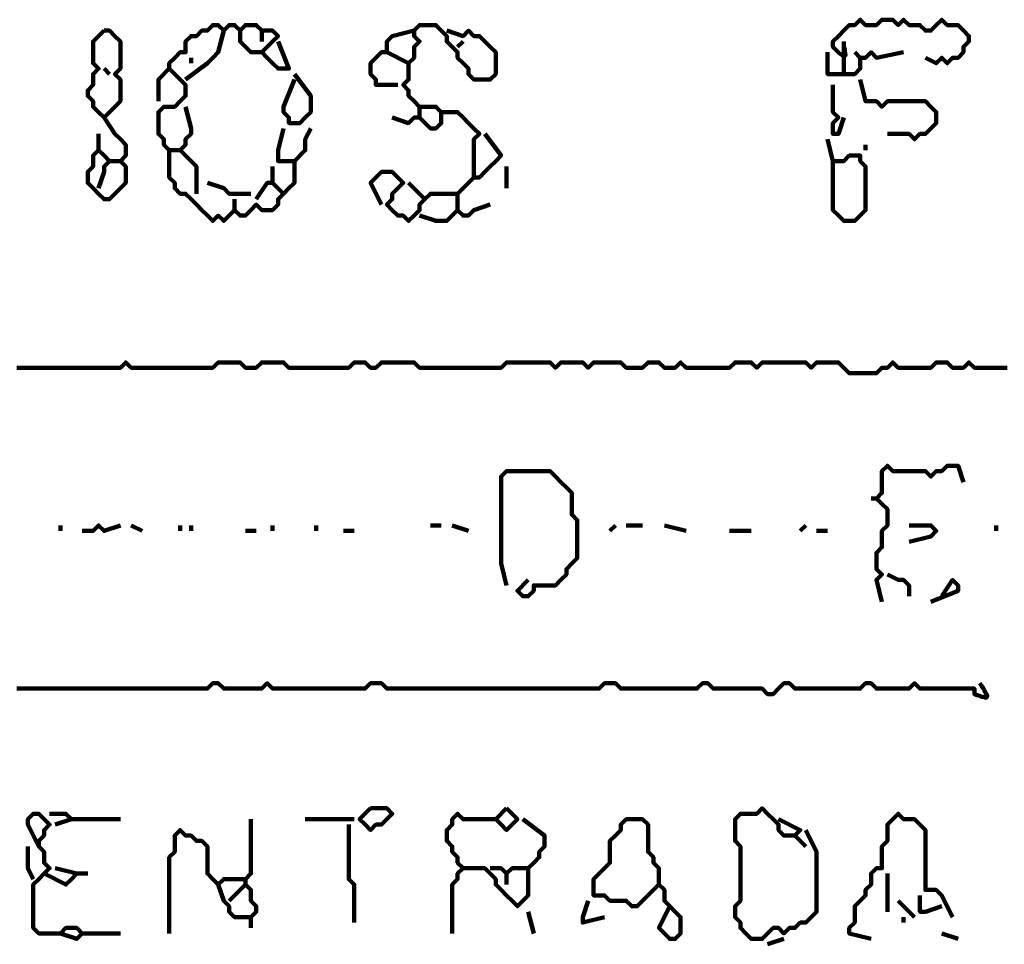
# Model space of a CAD drawing. Header units: metres. Extents: x 1959 to 4131, y 3282 to 4313.
# Tile 327 of 356: x 2430.58 to 2432.25, y 4306.71 to 4308.28. Entities that reach past the tile are written whole.
import ezdxf

# ---------------------------------------------------------------- set-up
doc = ezdxf.new("R2010")
doc.units = ezdxf.units.M
doc.layers.add('P', color=250, linetype='Continuous', lineweight=100)

msp = doc.modelspace()

# ---------------------------------------------------------------- linework, layer by layer
at = {"layer": 'P', "color": 0, "linetype": 'Continuous'}
for points in [[(2430.8632, 4308.1299), (2430.8725, 4308.093), (2430.8725, 4308.0838), (2430.8632, 4308.0746), (2430.8632, 4308.0653), (2430.854, 4308.0561), (2430.8448, 4308.0561), (2430.8356, 4308.0561), (2430.8263, 4308.0653), (2430.8263, 4308.0746), (2430.8171, 4308.0838), (2430.8171, 4308.093), (2430.8171, 4308.1023), (2430.8171, 4308.1115), (2430.8171, 4308.1207), (2430.8263, 4308.1299), (2430.8356, 4308.1299), (2430.8448, 4308.1299), (2430.854, 4308.1392), (2430.8632, 4308.1484), (2430.8632, 4308.1576), (2430.8632, 4308.1669), (2430.854, 4308.1761), (2430.8448, 4308.1853), (2430.8356, 4308.1946), (2430.8356, 4308.2038), (2430.8448, 4308.213), (2430.854, 4308.2223), (2430.8632, 4308.2223), (2430.8632, 4308.2315), (2430.8632, 4308.2407), (2430.8725, 4308.2499), (2430.8817, 4308.2499), (2430.8909, 4308.2592), (2430.9002, 4308.2592), (2430.9094, 4308.2684), (2430.9186, 4308.2684), (2430.9279, 4308.2592), (2430.9371, 4308.2684), (2430.9463, 4308.2684), (2430.9556, 4308.2592), (2430.9648, 4308.2684), (2430.974, 4308.2684), (2430.9832, 4308.2684), (2430.9925, 4308.2592), (2431.0017, 4308.2592), (2431.0109, 4308.2592), (2431.0202, 4308.2499), (2431.0109, 4308.2407), (2431.0017, 4308.2315), (2430.9925, 4308.2223), (2431.0017, 4308.213), (2431.0109, 4308.2038), (2431.0202, 4308.1946), (2431.0294, 4308.1946), (2431.0386, 4308.1946), (2431.0202, 4308.2407)], [(2431.3709, 4308.0838), (2431.3986, 4308.0469), (2431.3894, 4308.0376), (2431.3802, 4308.0284), (2431.3709, 4308.0192), (2431.3617, 4308.0099), (2431.3525, 4308.0099), (2431.3525, 4308.0192), (2431.3525, 4308.0284), (2431.3525, 4308.0376), (2431.3525, 4308.0469), (2431.3525, 4308.0561), (2431.3525, 4308.0653), (2431.3525, 4308.0746), (2431.3617, 4308.0838), (2431.3525, 4308.093), (2431.3432, 4308.1023), (2431.334, 4308.1115), (2431.3248, 4308.1207), (2431.3156, 4308.1207), (2431.3063, 4308.1207), (2431.2971, 4308.1207), (2431.2879, 4308.1299), (2431.2786, 4308.1299), (2431.2694, 4308.1299), (2431.2602, 4308.1299), (2431.2509, 4308.1392), (2431.2417, 4308.1484), (2431.2417, 4308.1576), (2431.2325, 4308.1669), (2431.2417, 4308.1761), (2431.2417, 4308.1853), (2431.2417, 4308.1946), (2431.2417, 4308.2038), (2431.2509, 4308.213), (2431.2509, 4308.2223), (2431.2509, 4308.2315), (2431.2602, 4308.2407), (2431.2509, 4308.2499), (2431.2509, 4308.2592), (2431.2602, 4308.2684), (2431.2694, 4308.2684), (2431.2786, 4308.2684), (2431.2879, 4308.2684), (2431.2971, 4308.2592), (2431.3063, 4308.2499), (2431.3063, 4308.2407), (2431.3156, 4308.2315), (2431.3248, 4308.2223), (2431.3248, 4308.213), (2431.334, 4308.2038), (2431.3432, 4308.1946), (2431.3432, 4308.1853), (2431.3525, 4308.1761), (2431.3617, 4308.1761), (2431.3709, 4308.1761), (2431.3802, 4308.1761), (2431.3894, 4308.1853), (2431.3894, 4308.1946), (2431.3894, 4308.2038), (2431.3894, 4308.213), (2431.3894, 4308.2223), (2431.3802, 4308.2315), (2431.3709, 4308.2407), (2431.3617, 4308.2499), (2431.3525, 4308.2499), (2431.3432, 4308.2592), (2431.334, 4308.2499), (2431.3063, 4308.2592)], [(2431.9802, 4308.2315), (2431.9817, 4308.2269), (2431.9817, 4308.2238), (2431.9832, 4308.2176), (2431.9817, 4308.2161), (2431.9802, 4308.2161), (2431.9771, 4308.2176), (2431.9725, 4308.2207), (2431.9679, 4308.2253), (2431.9617, 4308.2315), (2431.9617, 4308.2407), (2431.9709, 4308.2499), (2431.9802, 4308.2592), (2431.9894, 4308.2684), (2431.9986, 4308.2684), (2432.0079, 4308.2776), (2432.0171, 4308.2684), (2432.0263, 4308.2684), (2432.0356, 4308.2684), (2432.0448, 4308.2776), (2432.054, 4308.2776), (2432.0632, 4308.2776), (2432.0725, 4308.2684), (2432.0817, 4308.2776), (2432.0909, 4308.2684), (2432.1002, 4308.2684), (2432.1094, 4308.2684), (2432.1186, 4308.2592), (2432.1279, 4308.2592), (2432.1371, 4308.2684), (2432.1463, 4308.2776), (2432.1556, 4308.2684), (2432.1648, 4308.2684), (2432.174, 4308.2684), (2432.1832, 4308.2592), (2432.1925, 4308.2499), (2432.1925, 4308.2407), (2432.1832, 4308.2315), (2432.1832, 4308.2223), (2432.174, 4308.213), (2432.1648, 4308.213), (2432.1556, 4308.2038), (2432.1463, 4308.213), (2432.1371, 4308.2038), (2432.1186, 4308.213)], [(2430.7248, 4308.2592), (2430.734, 4308.2592), (2430.7432, 4308.2499), (2430.7525, 4308.2407), (2430.7525, 4308.2315), (2430.7525, 4308.2223), (2430.7525, 4308.213), (2430.7525, 4308.2038), (2430.7525, 4308.1946), (2430.7432, 4308.1853), (2430.7525, 4308.1761), (2430.7525, 4308.1669), (2430.7525, 4308.1576), (2430.7525, 4308.1484), (2430.7525, 4308.1392), (2430.7432, 4308.1299), (2430.734, 4308.1207), (2430.7248, 4308.1115), (2430.7156, 4308.1207), (2430.7063, 4308.1299), (2430.7063, 4308.1392), (2430.6971, 4308.1484), (2430.6971, 4308.1576), (2430.7063, 4308.1669), (2430.7063, 4308.1761), (2430.7063, 4308.1853), (2430.7156, 4308.1946), (2430.7063, 4308.2038), (2430.7063, 4308.213), (2430.7063, 4308.2223), (2430.7063, 4308.2315), (2430.7063, 4308.2407), (2430.7248, 4308.2592)], [(2430.9279, 4308.2592), (2430.9186, 4308.2223), (2430.9094, 4308.213), (2430.9002, 4308.2038), (2430.8632, 4308.1761)], [(2430.9556, 4308.2592), (2430.9556, 4308.2407), (2430.9648, 4308.2315), (2430.974, 4308.2223), (2430.9925, 4308.2223)], [(2430.9925, 4308.2592), (2430.9925, 4308.2407)], [(2431.2232, 4308.1669), (2431.1863, 4308.1669), (2431.1863, 4308.1761), (2431.1771, 4308.1853), (2431.1771, 4308.1946), (2431.1771, 4308.2038), (2431.1863, 4308.213), (2431.1956, 4308.2223), (2431.2048, 4308.2223), (2431.2048, 4308.2315), (2431.2048, 4308.2407), (2431.214, 4308.2499), (2431.2509, 4308.2592)], [(2431.334, 4308.2407), (2431.3248, 4308.2315)], [(2431.9802, 4308.2407), (2431.9802, 4308.2038), (2431.9802, 4308.1946), (2431.9802, 4308.1853), (2431.9894, 4308.1853), (2431.9986, 4308.1853), (2432.0079, 4308.1946), (2432.0079, 4308.2038), (2432.0079, 4308.213), (2432.0171, 4308.213), (2432.0263, 4308.2223), (2432.0356, 4308.213), (2432.0817, 4308.2223)], [(2430.8725, 4308.213), (2430.8725, 4308.2038)], [(2431.2048, 4308.2223), (2431.2417, 4308.2038)], [(2431.9525, 4308.2223), (2431.9525, 4308.1946), (2431.9525, 4308.1853), (2431.9802, 4308.1853)], [(2431.9986, 4308.2223), (2432.0079, 4308.213)], [(2430.7248, 4308.1946), (2430.734, 4308.1853)], [(2430.8356, 4308.1946), (2430.8171, 4308.1761), (2430.8171, 4308.1669), (2430.8171, 4308.1576), (2430.8171, 4308.1392)], [(2431.0479, 4308.1853), (2431.0756, 4308.1484), (2431.0756, 4308.1392), (2431.0756, 4308.1299), (2431.0756, 4308.1207), (2431.0663, 4308.1115), (2431.0571, 4308.1023), (2431.0479, 4308.1023), (2431.0386, 4308.1023), (2431.0386, 4308.1115), (2431.0294, 4308.1207), (2431.0294, 4308.1299), (2431.0479, 4308.1761)], [(2431.9617, 4308.1669), (2431.9617, 4308.1299), (2431.9617, 4308.1207), (2431.9709, 4308.1115), (2431.9617, 4308.1023), (2431.9617, 4308.093), (2431.9617, 4308.0838), (2431.9709, 4308.0838), (2431.9802, 4308.1115)], [(2432.0079, 4308.1761), (2432.0171, 4308.1392), (2432.0263, 4308.1392), (2432.0356, 4308.1392), (2432.0448, 4308.1299), (2432.054, 4308.1392), (2432.0632, 4308.1392), (2432.0725, 4308.1392), (2432.0817, 4308.1392), (2432.0909, 4308.1392), (2432.1002, 4308.1392), (2432.1094, 4308.1392), (2432.1186, 4308.1392), (2432.1279, 4308.1299), (2432.1371, 4308.1207), (2432.1371, 4308.1115), (2432.1371, 4308.1023), (2432.1279, 4308.093), (2432.1186, 4308.0838), (2432.1094, 4308.0838), (2432.1002, 4308.0746), (2432.0909, 4308.0838), (2432.0817, 4308.0838), (2432.0725, 4308.0838), (2432.054, 4308.0838)], [(2431.2602, 4308.1299), (2431.2602, 4308.1115), (2431.2509, 4308.1115), (2431.2417, 4308.1023), (2431.214, 4308.1115)], [(2431.2971, 4308.1207), (2431.2971, 4308.1023), (2431.2879, 4308.093), (2431.2786, 4308.093), (2431.2602, 4308.1115)], [(2430.7248, 4308.1115), (2430.7432, 4308.0838), (2430.7525, 4308.0746), (2430.7617, 4308.0653), (2430.7617, 4308.0561), (2430.7617, 4308.0469), (2430.7525, 4308.0376), (2430.7617, 4308.0284), (2430.7617, 4308.0192), (2430.7617, 4308.0099), (2430.7617, 4308.0007), (2430.7525, 4307.9915), (2430.7432, 4307.9823), (2430.734, 4307.973), (2430.7248, 4307.973), (2430.7156, 4307.9823), (2430.7063, 4307.9915), (2430.6971, 4308.0007), (2430.6971, 4308.0099), (2430.6971, 4308.0192), (2430.7063, 4308.0284), (2430.7063, 4308.0376), (2430.7063, 4308.0469), (2430.7156, 4308.0561), (2430.7248, 4308.0469), (2430.734, 4308.0376), (2430.7248, 4308.0284), (2430.7248, 4308.0192), (2430.7156, 4307.9915)], [(2430.7156, 4308.0838), (2430.7156, 4308.0561)], [(2431.0294, 4308.093), (2431.0202, 4308.0561), (2431.0202, 4308.0469), (2431.0202, 4308.0376), (2431.0294, 4308.0376), (2431.0386, 4308.0376), (2431.0479, 4308.0376), (2431.0479, 4308.0284), (2431.0479, 4308.0192), (2431.0479, 4308.0099), (2431.0479, 4308.0007), (2431.0386, 4307.9915), (2431.0294, 4307.9823), (2431.0202, 4307.973), (2431.0202, 4307.9638), (2431.0109, 4307.9546), (2431.0017, 4307.9546), (2430.9925, 4307.9546), (2430.9832, 4307.9638), (2430.974, 4307.9546), (2430.9648, 4307.9453), (2430.9556, 4307.9453), (2430.9463, 4307.9546), (2430.9371, 4307.9453), (2430.9279, 4307.9361), (2430.9186, 4307.9453), (2430.9094, 4307.9361), (2430.9002, 4307.9453), (2430.8909, 4307.9546), (2430.8817, 4307.9638), (2430.8725, 4307.973), (2430.8632, 4307.9823), (2430.854, 4307.9823), (2430.8448, 4307.9915), (2430.8448, 4308.0007), (2430.8356, 4308.0099), (2430.8356, 4308.0561)], [(2431.0756, 4308.093), (2431.0663, 4308.0746), (2431.0663, 4308.0653), (2431.0663, 4308.0561), (2431.0479, 4308.0376)], [(2431.9525, 4308.0746), (2431.9617, 4308.0376), (2431.9709, 4308.0376), (2431.9802, 4308.0376), (2431.9894, 4308.0469), (2431.9986, 4308.0469), (2432.0079, 4308.0469), (2432.0079, 4308.0376), (2432.0171, 4308.0284), (2432.0171, 4308.0192), (2432.0171, 4308.0099), (2432.0171, 4308.0007), (2432.0171, 4307.9915), (2432.0171, 4307.9823), (2432.0171, 4307.973), (2432.0171, 4307.9638), (2432.0171, 4307.9546), (2432.0079, 4307.9453), (2431.9986, 4307.9361), (2431.9894, 4307.9361), (2431.9802, 4307.9361), (2431.9709, 4307.9453), (2431.9617, 4307.9546), (2431.9617, 4307.9638), (2431.9617, 4307.973), (2431.9617, 4307.9823), (2431.9617, 4307.9915), (2431.9617, 4308.0007), (2431.9617, 4308.0376)], [(2432.0171, 4308.0653), (2432.0171, 4308.0561)], [(2430.854, 4308.0561), (2430.8817, 4308.0284), (2430.8817, 4308.0192), (2430.8817, 4307.9823)], [(2430.734, 4308.0376), (2430.7525, 4308.0376)], [(2431.0109, 4308.0284), (2431.0109, 4308.0007), (2431.0017, 4308.0007), (2430.9832, 4307.973)], [(2431.4079, 4308.0284), (2431.4079, 4307.9915)], [(2431.1956, 4307.9638), (2431.1771, 4308.0007), (2431.1863, 4308.0099), (2431.1956, 4308.0192), (2431.2048, 4308.0192), (2431.214, 4308.0192), (2431.2232, 4308.0099), (2431.2325, 4308.0007), (2431.2232, 4307.9915), (2431.214, 4307.9823), (2431.214, 4307.973), (2431.2048, 4307.9638), (2431.214, 4307.9546), (2431.2232, 4307.9453), (2431.2325, 4307.9453), (2431.2417, 4307.9361), (2431.2509, 4307.9453), (2431.2602, 4307.9546), (2431.2602, 4307.9638), (2431.2694, 4307.973), (2431.2786, 4307.9823), (2431.2879, 4307.9823), (2431.2971, 4307.9823), (2431.3063, 4307.9823), (2431.3156, 4307.9823), (2431.3248, 4307.9823), (2431.3248, 4307.973), (2431.3248, 4307.9638), (2431.3248, 4307.9546), (2431.334, 4307.9453), (2431.3432, 4307.9453), (2431.3525, 4307.9546), (2431.3802, 4307.9638)], [(2430.9002, 4308.0007), (2430.9279, 4307.9915), (2430.9371, 4307.9823), (2430.974, 4307.9823)], [(2431.0109, 4308.0007), (2431.0294, 4307.9823)], [(2431.2417, 4308.0007), (2431.2694, 4307.973)], [(2431.3525, 4308.0099), (2431.3248, 4307.9823)], [(2430.9463, 4307.973), (2430.9463, 4307.9546)], [(2431.3248, 4307.9546), (2431.3063, 4307.9361), (2431.2971, 4307.9361), (2431.2879, 4307.9361), (2431.2602, 4307.9453)], [(2430.5771, 4307.6869), (2430.5863, 4307.6869), (2430.5956, 4307.6869), (2430.6048, 4307.6869), (2430.614, 4307.6869), (2430.6232, 4307.6869), (2430.6325, 4307.6869), (2430.6417, 4307.6869), (2430.6509, 4307.6869), (2430.6602, 4307.6869), (2430.6694, 4307.6869), (2430.6786, 4307.6869), (2430.6879, 4307.6869), (2430.6971, 4307.6869), (2430.7063, 4307.6869), (2430.7156, 4307.6869), (2430.7248, 4307.6869), (2430.734, 4307.6869), (2430.7432, 4307.6869), (2430.7525, 4307.6869), (2430.7617, 4307.6961), (2430.7709, 4307.6869), (2430.7802, 4307.6869), (2430.7894, 4307.6869), (2430.7986, 4307.6869), (2430.8079, 4307.6869), (2430.8171, 4307.6869), (2430.8263, 4307.6869), (2430.8356, 4307.6869), (2430.8448, 4307.6869), (2430.854, 4307.6869), (2430.8632, 4307.6869), (2430.8725, 4307.6869), (2430.8817, 4307.6869), (2430.8909, 4307.6869), (2430.9002, 4307.6869), (2430.9094, 4307.6869), (2430.9186, 4307.6961), (2430.9279, 4307.6961), (2430.9371, 4307.6961), (2430.9463, 4307.6961), (2430.9556, 4307.6961), (2430.9648, 4307.6869), (2430.974, 4307.6869), (2430.9832, 4307.6869), (2430.9925, 4307.6961), (2431.0017, 4307.6961), (2431.0109, 4307.6961), (2431.0202, 4307.6961), (2431.0294, 4307.6961), (2431.0386, 4307.6869), (2431.0479, 4307.6869), (2431.0571, 4307.6869), (2431.0663, 4307.6869), (2431.0756, 4307.6869), (2431.0848, 4307.6869), (2431.094, 4307.6869), (2431.1032, 4307.6869), (2431.1125, 4307.6869), (2431.1217, 4307.6869), (2431.1309, 4307.6869), (2431.1402, 4307.6869), (2431.1494, 4307.6961), (2431.1586, 4307.6961), (2431.1679, 4307.6961), (2431.1771, 4307.6869), (2431.1863, 4307.6869), (2431.1956, 4307.6961), (2431.2048, 4307.6961), (2431.214, 4307.6961), (2431.2232, 4307.6961), (2431.2325, 4307.6961), (2431.2417, 4307.6961), (2431.2509, 4307.6961), (2431.2602, 4307.6869), (2431.2694, 4307.6869), (2431.2786, 4307.6869), (2431.2879, 4307.6869), (2431.2971, 4307.6869), (2431.3063, 4307.6869), (2431.3156, 4307.6869), (2431.3248, 4307.6869), (2431.334, 4307.6869), (2431.3432, 4307.6869), (2431.3525, 4307.6869), (2431.3617, 4307.6869), (2431.3709, 4307.6869), (2431.3802, 4307.6869), (2431.3894, 4307.6869), (2431.3986, 4307.6869), (2431.4079, 4307.6961), (2431.4171, 4307.6961), (2431.4263, 4307.6961), (2431.4356, 4307.6961), (2431.4448, 4307.6961), (2431.454, 4307.6961), (2431.4632, 4307.6961), (2431.4725, 4307.6961), (2431.4817, 4307.6961), (2431.4909, 4307.6869), (2431.5002, 4307.6961), (2431.5094, 4307.6961), (2431.5186, 4307.6961), (2431.5279, 4307.6961), (2431.5371, 4307.6961), (2431.5463, 4307.6869), (2431.5556, 4307.6961), (2431.5648, 4307.6961), (2431.574, 4307.6961), (2431.5832, 4307.6961), (2431.5925, 4307.6961), (2431.6017, 4307.6961), (2431.6109, 4307.6869), (2431.6202, 4307.6869), (2431.6294, 4307.6869), (2431.6386, 4307.6869), (2431.6479, 4307.6961), (2431.6571, 4307.6961), (2431.6663, 4307.6961), (2431.6756, 4307.6869), (2431.6848, 4307.6869), (2431.694, 4307.6869), (2431.7032, 4307.6961), (2431.7125, 4307.6869), (2431.7217, 4307.6869), (2431.7309, 4307.6869), (2431.7402, 4307.6869), (2431.7494, 4307.6869), (2431.7586, 4307.6869), (2431.7679, 4307.6869), (2431.7771, 4307.6869), (2431.7863, 4307.6869), (2431.7956, 4307.6961), (2431.8048, 4307.6961), (2431.814, 4307.6961), (2431.8232, 4307.6961), (2431.8325, 4307.6869), (2431.8417, 4307.6961), (2431.8509, 4307.6961), (2431.8602, 4307.6961), (2431.8694, 4307.6961), (2431.8786, 4307.6961), (2431.8879, 4307.6961), (2431.8971, 4307.6961), (2431.9063, 4307.6961), (2431.9156, 4307.6961), (2431.9248, 4307.6869), (2431.934, 4307.6961), (2431.9432, 4307.6961), (2431.9525, 4307.6961), (2431.9617, 4307.6961), (2431.9709, 4307.6961), (2431.9802, 4307.6869), (2431.9894, 4307.6776), (2431.9986, 4307.6776), (2432.0079, 4307.6776), (2432.0171, 4307.6776), (2432.0263, 4307.6776), (2432.0356, 4307.6776), (2432.0448, 4307.6869), (2432.054, 4307.6869), (2432.0632, 4307.6961), (2432.0725, 4307.6869), (2432.0817, 4307.6869), (2432.0909, 4307.6869), (2432.1002, 4307.6869), (2432.1094, 4307.6869), (2432.1186, 4307.6869), (2432.1279, 4307.6869), (2432.1371, 4307.6961), (2432.1463, 4307.6961), (2432.1556, 4307.6961), (2432.1648, 4307.6869), (2432.174, 4307.6869), (2432.1832, 4307.6869), (2432.1925, 4307.6961), (2432.2017, 4307.6869), (2432.2109, 4307.6869), (2432.2202, 4307.6869), (2432.2294, 4307.6869), (2432.2386, 4307.6869), (2432.2479, 4307.6869), (2432.2571, 4307.6869)], [(2431.4079, 4307.3176), (2431.3986, 4307.3546), (2431.3986, 4307.3638), (2431.3986, 4307.373), (2431.3986, 4307.3823), (2431.3986, 4307.3915), (2431.3986, 4307.4007), (2431.3986, 4307.4099), (2431.3986, 4307.4192), (2431.3986, 4307.4284), (2431.3986, 4307.4376), (2431.3986, 4307.4469), (2431.3986, 4307.4561), (2431.3986, 4307.4653), (2431.3986, 4307.4746), (2431.3986, 4307.4838), (2431.3986, 4307.493), (2431.3986, 4307.5023), (2431.4079, 4307.5115), (2431.4171, 4307.5115), (2431.4263, 4307.5115), (2431.4356, 4307.5115), (2431.4448, 4307.5115), (2431.454, 4307.5115), (2431.4632, 4307.5115), (2431.4725, 4307.5115), (2431.4817, 4307.5115), (2431.4909, 4307.5023), (2431.5002, 4307.493), (2431.5094, 4307.4838), (2431.5186, 4307.4746), (2431.5186, 4307.4653), (2431.5186, 4307.4561), (2431.5186, 4307.4469), (2431.5186, 4307.4376), (2431.5279, 4307.4284), (2431.5279, 4307.4192), (2431.5279, 4307.4099), (2431.5279, 4307.4007), (2431.5279, 4307.3915), (2431.5279, 4307.3823), (2431.5279, 4307.373), (2431.5279, 4307.3638), (2431.5186, 4307.3546), (2431.5094, 4307.3453), (2431.5094, 4307.3361), (2431.5002, 4307.3269), (2431.4909, 4307.3176), (2431.4817, 4307.3176), (2431.4725, 4307.3176), (2431.4632, 4307.3176), (2431.454, 4307.3176), (2431.454, 4307.3084), (2431.4448, 4307.2992), (2431.4356, 4307.2992), (2431.4263, 4307.3084), (2431.4448, 4307.3269)], [(2432.0448, 4307.2899), (2432.0356, 4307.3269), (2432.0448, 4307.3361), (2432.0356, 4307.3453), (2432.0356, 4307.3546), (2432.0356, 4307.3638), (2432.0356, 4307.373), (2432.0448, 4307.3823), (2432.0448, 4307.3915), (2432.0448, 4307.4007), (2432.0448, 4307.4099), (2432.054, 4307.4192), (2432.054, 4307.4284), (2432.054, 4307.4376), (2432.054, 4307.4469), (2432.0448, 4307.4561), (2432.0356, 4307.4653), (2432.0448, 4307.4746), (2432.0448, 4307.4838), (2432.0448, 4307.493), (2432.0448, 4307.5023), (2432.0448, 4307.5115), (2432.054, 4307.5207), (2432.0632, 4307.5115), (2432.0725, 4307.5115), (2432.0817, 4307.5115), (2432.0909, 4307.5115), (2432.1002, 4307.5115), (2432.1094, 4307.5115), (2432.1186, 4307.5115), (2432.1279, 4307.5023), (2432.1371, 4307.5115), (2432.1463, 4307.5115), (2432.1556, 4307.5207), (2432.1648, 4307.5207), (2432.174, 4307.5207), (2432.1832, 4307.493)], [(2432.0263, 4307.4653), (2432.0356, 4307.4653)], [(2430.6509, 4307.4192), (2430.6509, 4307.4099)], [(2430.6879, 4307.4099), (2430.7063, 4307.4099), (2430.7156, 4307.4192), (2430.7248, 4307.4099), (2430.7525, 4307.4192)], [(2430.7709, 4307.4192), (2430.7894, 4307.4099)], [(2430.854, 4307.4192), (2430.854, 4307.4099)], [(2430.8725, 4307.4192), (2430.8725, 4307.4099)], [(2431.0109, 4307.4192), (2431.0109, 4307.4099)], [(2431.0848, 4307.4192), (2431.0848, 4307.4099)], [(2431.2786, 4307.4192), (2431.2971, 4307.4192)], [(2431.3156, 4307.4192), (2431.3432, 4307.4099)], [(2431.5925, 4307.4192), (2431.5832, 4307.4099)], [(2431.6109, 4307.4192), (2431.6386, 4307.4192)], [(2431.6756, 4307.4192), (2431.7125, 4307.4099)], [(2431.9156, 4307.4192), (2431.9063, 4307.4099)], [(2432.0909, 4307.4192), (2432.1279, 4307.4192), (2432.1371, 4307.4099), (2432.1279, 4307.4007), (2432.0909, 4307.3915)], [(2432.2386, 4307.4192), (2432.2386, 4307.4099)], [(2430.9648, 4307.4099), (2430.9832, 4307.4099)], [(2431.1309, 4307.4099), (2431.1494, 4307.4099)], [(2431.7863, 4307.4099), (2431.8232, 4307.4099)], [(2431.934, 4307.4099), (2431.9525, 4307.4099)], [(2432.054, 4307.3361), (2432.0725, 4307.3269), (2432.0817, 4307.3269), (2432.0909, 4307.3176), (2432.0909, 4307.2992)], [(2432.1463, 4307.2992), (2432.1648, 4307.3269), (2432.174, 4307.3176), (2432.174, 4307.3084), (2432.1279, 4307.2899)], [(2430.5771, 4307.1423), (2430.5863, 4307.1423), (2430.5956, 4307.1423), (2430.6048, 4307.1423), (2430.614, 4307.1423), (2430.6232, 4307.1423), (2430.6325, 4307.1423), (2430.6417, 4307.1423), (2430.6509, 4307.1423), (2430.6602, 4307.1423), (2430.6694, 4307.1423), (2430.6786, 4307.1423), (2430.6879, 4307.1423), (2430.6971, 4307.1423), (2430.7063, 4307.1423), (2430.7156, 4307.1423), (2430.7248, 4307.1423), (2430.734, 4307.1423), (2430.7432, 4307.1423), (2430.7525, 4307.1423), (2430.7617, 4307.1423), (2430.7709, 4307.1423), (2430.7802, 4307.1423), (2430.7894, 4307.1423), (2430.7986, 4307.1423), (2430.8079, 4307.1423), (2430.8171, 4307.1423), (2430.8263, 4307.1423), (2430.8356, 4307.1423), (2430.8448, 4307.1423), (2430.854, 4307.1423), (2430.8632, 4307.1423), (2430.8725, 4307.1423), (2430.8817, 4307.1423), (2430.8909, 4307.1423), (2430.9002, 4307.1423), (2430.9094, 4307.1515), (2430.9186, 4307.1515), (2430.9279, 4307.1423), (2430.9371, 4307.1423), (2430.9463, 4307.1423), (2430.9556, 4307.1423), (2430.9648, 4307.1423), (2430.974, 4307.1423), (2430.9832, 4307.1423), (2430.9925, 4307.1423), (2431.0017, 4307.1515), (2431.0109, 4307.1423), (2431.0202, 4307.1423), (2431.0294, 4307.1423), (2431.0386, 4307.1423), (2431.0479, 4307.1423), (2431.0571, 4307.1423), (2431.0663, 4307.1423), (2431.0756, 4307.1423), (2431.0848, 4307.1423), (2431.094, 4307.1423), (2431.1032, 4307.1423), (2431.1125, 4307.1423), (2431.1217, 4307.1423), (2431.1309, 4307.1423), (2431.1402, 4307.1423), (2431.1494, 4307.1423), (2431.1586, 4307.1423), (2431.1679, 4307.1423), (2431.1771, 4307.1515), (2431.1863, 4307.1515), (2431.1956, 4307.1515), (2431.2048, 4307.1423), (2431.214, 4307.1423), (2431.2232, 4307.1423), (2431.2325, 4307.1423), (2431.2417, 4307.1423), (2431.2509, 4307.1423), (2431.2602, 4307.1423), (2431.2694, 4307.1423), (2431.2786, 4307.1423), (2431.2879, 4307.1423), (2431.2971, 4307.1423), (2431.3063, 4307.1423), (2431.3156, 4307.1423), (2431.3248, 4307.1423), (2431.334, 4307.1423), (2431.3432, 4307.1423), (2431.3525, 4307.1423), (2431.3617, 4307.1423), (2431.3709, 4307.1423), (2431.3802, 4307.1423), (2431.3894, 4307.1423), (2431.3986, 4307.1423), (2431.4079, 4307.1423), (2431.4171, 4307.1423), (2431.4263, 4307.1423), (2431.4356, 4307.1423), (2431.4448, 4307.1423), (2431.454, 4307.1423), (2431.4632, 4307.1423), (2431.4725, 4307.1423), (2431.4817, 4307.1423), (2431.4909, 4307.1423), (2431.5002, 4307.1423), (2431.5094, 4307.1423), (2431.5186, 4307.1423), (2431.5279, 4307.1423), (2431.5371, 4307.1423), (2431.5463, 4307.1423), (2431.5556, 4307.1423), (2431.5648, 4307.1423), (2431.574, 4307.1515), (2431.5832, 4307.1515), (2431.5925, 4307.1515), (2431.6017, 4307.1423), (2431.6109, 4307.1423), (2431.6202, 4307.1423), (2431.6294, 4307.1423), (2431.6386, 4307.1423), (2431.6479, 4307.1423), (2431.6571, 4307.1423), (2431.6663, 4307.1423), (2431.6756, 4307.1423), (2431.6848, 4307.1423), (2431.694, 4307.1423), (2431.7032, 4307.1423), (2431.7125, 4307.1423), (2431.7217, 4307.1423), (2431.7309, 4307.1423), (2431.7402, 4307.1515), (2431.7494, 4307.1515), (2431.7586, 4307.1423), (2431.7679, 4307.1423), (2431.7771, 4307.1423), (2431.7863, 4307.1423), (2431.7956, 4307.1423), (2431.8048, 4307.1423), (2431.814, 4307.1423), (2431.8232, 4307.1423), (2431.8325, 4307.1423), (2431.8417, 4307.1423), (2431.8509, 4307.133), (2431.8602, 4307.133), (2431.8694, 4307.1423), (2431.8786, 4307.1515), (2431.8879, 4307.1515), (2431.8971, 4307.1423), (2431.9063, 4307.1423), (2431.9156, 4307.1423), (2431.9248, 4307.1423), (2431.934, 4307.1423), (2431.9432, 4307.1423), (2431.9525, 4307.1423), (2431.9617, 4307.1423), (2431.9709, 4307.1423), (2431.9802, 4307.1423), (2431.9894, 4307.1423), (2431.9986, 4307.1423), (2432.0079, 4307.1423), (2432.0171, 4307.1515), (2432.0263, 4307.1515), (2432.0356, 4307.1423), (2432.0448, 4307.1423), (2432.054, 4307.1423), (2432.0632, 4307.1423), (2432.0725, 4307.1423), (2432.0817, 4307.1423), (2432.0909, 4307.1423), (2432.1002, 4307.1515), (2432.1094, 4307.1423), (2432.1186, 4307.1423), (2432.1279, 4307.1423), (2432.1371, 4307.1423), (2432.1463, 4307.1423), (2432.1556, 4307.1423), (2432.1648, 4307.1423), (2432.174, 4307.1423), (2432.1832, 4307.1423), (2432.1925, 4307.1423), (2432.2017, 4307.1423), (2432.2017, 4307.133), (2432.2063, 4307.1315), (2432.2109, 4307.1299), (2432.214, 4307.1284), (2432.2171, 4307.1284), (2432.2217, 4307.1269), (2432.2232, 4307.1284), (2432.2232, 4307.1315), (2432.2202, 4307.1361), (2432.2186, 4307.1392), (2432.2171, 4307.1423), (2432.214, 4307.1469), (2432.2109, 4307.1515)], [(2430.614, 4306.8746), (2430.5956, 4306.9115), (2430.5956, 4306.9207), (2430.6048, 4306.9299), (2430.614, 4306.9299), (2430.6232, 4306.9207), (2430.6325, 4306.9115), (2430.6232, 4306.9023), (2430.6232, 4306.893), (2430.614, 4306.8838), (2430.614, 4306.8746), (2430.6232, 4306.8653), (2430.6232, 4306.8561), (2430.6232, 4306.8469), (2430.6325, 4306.8376), (2430.6232, 4306.8284), (2430.614, 4306.8192), (2430.6048, 4306.8099), (2430.6048, 4306.8007), (2430.6048, 4306.7915), (2430.6048, 4306.7823), (2430.6048, 4306.773), (2430.6048, 4306.7638), (2430.6048, 4306.7546), (2430.6048, 4306.7453), (2430.6048, 4306.7361), (2430.614, 4306.7269), (2430.6232, 4306.7269), (2430.6325, 4306.7269), (2430.6417, 4306.7269), (2430.6509, 4306.7269), (2430.6602, 4306.7361), (2430.6694, 4306.7361), (2430.6786, 4306.7361), (2430.6879, 4306.7269), (2430.6786, 4306.7176), (2430.6509, 4306.7269)], [(2430.6325, 4306.9299), (2430.6509, 4306.9299), (2430.6602, 4306.9299), (2430.6694, 4306.9207), (2430.6417, 4306.9115)], [(2431.1771, 4306.9392), (2431.1863, 4306.9392), (2431.1956, 4306.9392), (2431.2048, 4306.9392), (2431.214, 4306.9299), (2431.2048, 4306.9207), (2431.1956, 4306.9115), (2431.1863, 4306.9115), (2431.1771, 4306.9023), (2431.1679, 4306.9115), (2431.1586, 4306.9207), (2431.1771, 4306.9392)], [(2431.3156, 4306.7269), (2431.3156, 4306.7638), (2431.3156, 4306.773), (2431.3156, 4306.7823), (2431.3156, 4306.7915), (2431.3156, 4306.8007), (2431.3156, 4306.8099), (2431.3248, 4306.8192), (2431.3248, 4306.8284), (2431.334, 4306.8376), (2431.3248, 4306.8469), (2431.3248, 4306.8561), (2431.3156, 4306.8653), (2431.3156, 4306.8746), (2431.3063, 4306.8838), (2431.3063, 4306.893), (2431.3063, 4306.9023), (2431.3156, 4306.9115), (2431.3156, 4306.9207), (2431.3248, 4306.9299), (2431.334, 4306.9207), (2431.3432, 4306.9207), (2431.3525, 4306.9207), (2431.3617, 4306.9207), (2431.3894, 4306.9207)], [(2431.4079, 4306.9392), (2431.4171, 4306.9299), (2431.4263, 4306.9207), (2431.4171, 4306.9115), (2431.4079, 4306.9023), (2431.3986, 4306.9115), (2431.3894, 4306.9207), (2431.4079, 4306.9392)], [(2431.9156, 4306.9023), (2431.934, 4306.8653), (2431.934, 4306.8561), (2431.934, 4306.8469), (2431.934, 4306.8376), (2431.934, 4306.8284), (2431.934, 4306.8192), (2431.934, 4306.8099), (2431.934, 4306.8007), (2431.934, 4306.7915), (2431.934, 4306.7823), (2431.934, 4306.773), (2431.934, 4306.7638), (2431.9248, 4306.7546), (2431.9156, 4306.7453), (2431.9063, 4306.7453), (2431.8971, 4306.7361), (2431.8879, 4306.7361), (2431.8786, 4306.7269), (2431.8694, 4306.7361), (2431.8602, 4306.7361), (2431.8509, 4306.7269), (2431.8417, 4306.7176), (2431.8325, 4306.7176), (2431.8232, 4306.7176), (2431.814, 4306.7269), (2431.8048, 4306.7361), (2431.8048, 4306.7453), (2431.7956, 4306.7546), (2431.7956, 4306.7638), (2431.7956, 4306.773), (2431.8048, 4306.7823), (2431.8048, 4306.7915), (2431.8048, 4306.8007), (2431.8048, 4306.8099), (2431.8048, 4306.8192), (2431.8048, 4306.8284), (2431.8048, 4306.8376), (2431.8048, 4306.8469), (2431.8048, 4306.8561), (2431.8048, 4306.8653), (2431.8048, 4306.8746), (2431.7956, 4306.8838), (2431.7956, 4306.893), (2431.7956, 4306.9023), (2431.7956, 4306.9115), (2431.7956, 4306.9207), (2431.8048, 4306.9299), (2431.814, 4306.9299), (2431.8232, 4306.9299), (2431.8325, 4306.9299), (2431.8417, 4306.9392), (2431.8509, 4306.9299), (2431.8602, 4306.9207), (2431.8694, 4306.9115), (2431.8694, 4306.9023), (2431.8786, 4306.893), (2431.8879, 4306.893), (2431.8971, 4306.893), (2431.9063, 4306.9023), (2431.8694, 4306.9207)], [(2432.0263, 4306.7176), (2431.9894, 4306.7269), (2431.9894, 4306.7361), (2431.9986, 4306.7453), (2431.9986, 4306.7546), (2431.9986, 4306.7638), (2431.9986, 4306.773), (2432.0079, 4306.7823), (2432.0171, 4306.7915), (2432.0171, 4306.8007), (2432.0263, 4306.8099), (2432.0263, 4306.8192), (2432.0263, 4306.8284), (2432.0356, 4306.8376), (2432.0448, 4306.8376), (2432.0448, 4306.8469), (2432.0448, 4306.8561), (2432.0448, 4306.8653), (2432.0448, 4306.8746), (2432.054, 4306.8838), (2432.054, 4306.893), (2432.054, 4306.9023), (2432.054, 4306.9115), (2432.0632, 4306.9207), (2432.0725, 4306.9299), (2432.0817, 4306.9207), (2432.0909, 4306.9207), (2432.1002, 4306.9207), (2432.1094, 4306.9115), (2432.1186, 4306.9023), (2432.1186, 4306.893), (2432.1186, 4306.8838), (2432.1186, 4306.8746), (2432.1186, 4306.8653), (2432.1186, 4306.8561), (2432.1186, 4306.8469), (2432.1186, 4306.8376), (2432.1186, 4306.8284), (2432.1186, 4306.8192), (2432.1186, 4306.8099), (2432.1186, 4306.8007), (2432.1279, 4306.8007), (2432.1371, 4306.8007), (2432.1463, 4306.7915), (2432.1648, 4306.7546)], [(2430.6694, 4306.9207), (2430.6971, 4306.9207), (2430.7063, 4306.9207), (2430.7156, 4306.9207), (2430.7248, 4306.9207), (2430.734, 4306.9207), (2430.7525, 4306.9207)], [(2430.974, 4306.9207), (2430.974, 4306.8838), (2430.974, 4306.8746), (2430.974, 4306.8653), (2430.974, 4306.8561), (2430.974, 4306.8469), (2430.974, 4306.8376), (2430.974, 4306.8284), (2430.9648, 4306.8192), (2430.9648, 4306.8099), (2430.974, 4306.8007), (2430.974, 4306.7915), (2430.974, 4306.7823), (2430.9832, 4306.773), (2430.9832, 4306.7638), (2430.974, 4306.7546), (2430.974, 4306.7361)], [(2431.0663, 4306.9207), (2431.094, 4306.9207), (2431.1032, 4306.9207), (2431.1125, 4306.9207), (2431.1217, 4306.9207), (2431.1309, 4306.9207), (2431.1494, 4306.9207)], [(2431.1402, 4306.9115), (2431.1402, 4306.8746), (2431.1402, 4306.8653), (2431.1402, 4306.8561), (2431.1402, 4306.8469), (2431.1402, 4306.8376), (2431.1402, 4306.8284), (2431.1402, 4306.8192), (2431.1494, 4306.8099), (2431.1494, 4306.8007), (2431.1494, 4306.7915), (2431.1494, 4306.7823), (2431.1494, 4306.7453)], [(2431.4356, 4306.9207), (2431.4725, 4306.893), (2431.4725, 4306.8838), (2431.4725, 4306.8746), (2431.4632, 4306.8653), (2431.4632, 4306.8561), (2431.454, 4306.8469), (2431.4448, 4306.8376), (2431.4448, 4306.8284), (2431.4448, 4306.8192), (2431.4448, 4306.8099), (2431.4448, 4306.8007), (2431.4448, 4306.7915), (2431.4356, 4306.7823), (2431.4263, 4306.773), (2431.4171, 4306.7823), (2431.4079, 4306.7915), (2431.3986, 4306.8007), (2431.3894, 4306.8099), (2431.3894, 4306.8192), (2431.3802, 4306.8284), (2431.3709, 4306.8376), (2431.3617, 4306.8376), (2431.3525, 4306.8376), (2431.334, 4306.8376)], [(2431.6663, 4306.8099), (2431.6294, 4306.773), (2431.6202, 4306.773), (2431.6109, 4306.7823), (2431.6017, 4306.7823), (2431.5925, 4306.7823), (2431.5832, 4306.7823), (2431.574, 4306.7915), (2431.5648, 4306.7915), (2431.5556, 4306.7915), (2431.5556, 4306.8007), (2431.5556, 4306.8099), (2431.5556, 4306.8192), (2431.5648, 4306.8284), (2431.574, 4306.8376), (2431.5832, 4306.8469), (2431.5832, 4306.8561), (2431.5832, 4306.8653), (2431.5832, 4306.8746), (2431.5832, 4306.8838), (2431.5925, 4306.893), (2431.6017, 4306.9023), (2431.6017, 4306.9115), (2431.6109, 4306.9207), (2431.6202, 4306.9207), (2431.6294, 4306.9207), (2431.6386, 4306.9207), (2431.6479, 4306.9115), (2431.6479, 4306.9023), (2431.6479, 4306.893), (2431.6479, 4306.8838), (2431.6479, 4306.8746), (2431.6479, 4306.8653), (2431.6571, 4306.8561), (2431.6571, 4306.8469), (2431.6663, 4306.8376), (2431.6663, 4306.8284), (2431.6663, 4306.8192), (2431.6663, 4306.8099), (2431.6756, 4306.8007), (2431.6756, 4306.7915), (2431.6756, 4306.7823), (2431.6848, 4306.773), (2431.694, 4306.7638), (2431.7032, 4306.7546), (2431.7032, 4306.7453), (2431.7032, 4306.7361), (2431.7032, 4306.7269), (2431.694, 4306.7176), (2431.6848, 4306.7176), (2431.6756, 4306.7269), (2431.6663, 4306.7361), (2431.6848, 4306.773)], [(2430.8356, 4306.7269), (2430.8356, 4306.7638), (2430.8356, 4306.773), (2430.8356, 4306.7823), (2430.8356, 4306.7915), (2430.8356, 4306.8007), (2430.8356, 4306.8099), (2430.8356, 4306.8192), (2430.8356, 4306.8284), (2430.8356, 4306.8376), (2430.8356, 4306.8469), (2430.8356, 4306.8561), (2430.8448, 4306.8653), (2430.8448, 4306.8746), (2430.8448, 4306.8838), (2430.8448, 4306.893), (2430.854, 4306.9023), (2430.8632, 4306.893), (2430.8725, 4306.893), (2430.8817, 4306.8838), (2430.8909, 4306.8838), (2430.9002, 4306.8746), (2430.9002, 4306.8653), (2430.9002, 4306.8561), (2430.9002, 4306.8469), (2430.9002, 4306.8376), (2430.9002, 4306.8284), (2430.9094, 4306.8192), (2430.9186, 4306.8099), (2430.9279, 4306.8192), (2430.9371, 4306.8192), (2430.9463, 4306.8192), (2430.9648, 4306.8192)], [(2431.8971, 4306.893), (2431.9156, 4306.8746)], [(2430.5956, 4306.8746), (2430.5956, 4306.8561), (2430.5956, 4306.8469), (2430.5956, 4306.8376), (2430.6048, 4306.8192)], [(2430.6417, 4306.8376), (2430.6786, 4306.8284), (2430.6694, 4306.8192), (2430.6602, 4306.8099), (2430.6232, 4306.8284)], [(2430.6786, 4306.8284), (2430.6971, 4306.8284)], [(2431.3802, 4306.8376), (2431.3986, 4306.8376), (2431.4079, 4306.8284), (2431.4171, 4306.8376), (2431.4448, 4306.8376)], [(2431.4079, 4306.8284), (2431.4079, 4306.8099)], [(2432.054, 4306.8284), (2432.054, 4306.8099), (2432.054, 4306.8007), (2432.054, 4306.7915), (2432.054, 4306.7638)], [(2430.9186, 4306.8099), (2430.9279, 4306.7823), (2430.9371, 4306.773), (2430.9371, 4306.7638), (2430.9463, 4306.7546), (2430.9556, 4306.7546), (2430.974, 4306.7546)], [(2430.9648, 4306.8099), (2430.9371, 4306.7823)], [(2431.5463, 4306.7823), (2431.5371, 4306.7546), (2431.5371, 4306.7453), (2431.574, 4306.7546)], [(2432.0725, 4306.7823), (2432.1002, 4306.7546)], [(2432.1094, 4306.7915), (2432.1094, 4306.773), (2432.1094, 4306.7638), (2432.1186, 4306.7638), (2432.1463, 4306.773)], [(2431.4448, 4306.7638), (2431.454, 4306.7269)], [(2432.0817, 4306.7546), (2432.0817, 4306.7453)], [(2430.6879, 4306.7269), (2430.7063, 4306.7269), (2430.7156, 4306.7269), (2430.7248, 4306.7269), (2430.7525, 4306.7269)], [(2432.1463, 4306.7269), (2432.174, 4306.7176)], [(2431.8786, 4306.7176), (2431.8509, 4306.7084)]]:
    msp.add_lwpolyline(points, dxfattribs=at)

doc.saveas('drawing.dxf')
